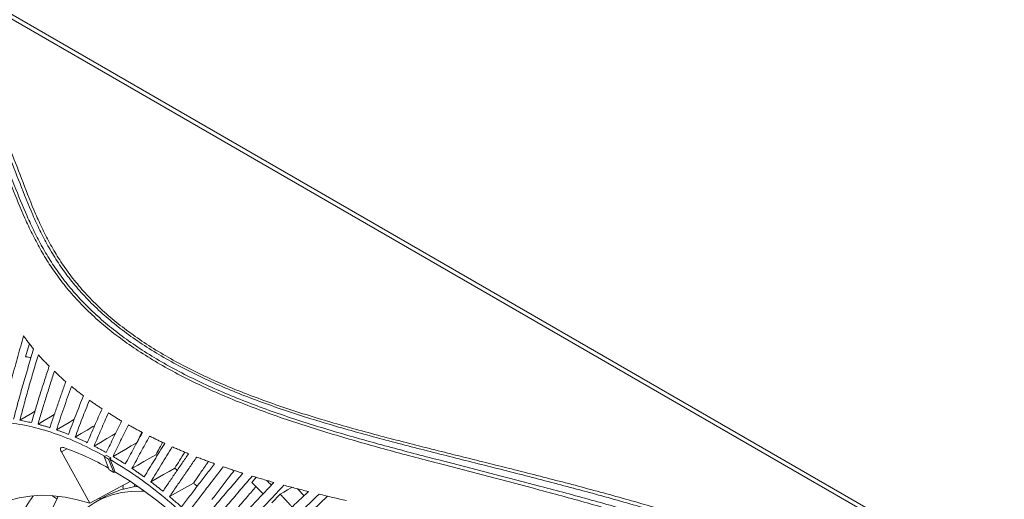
# Model space of a CAD drawing. Header units: millimetres. Extents: x 0 to 1118, y 0 to 864.
# Tile 297 of 313: x 791 to 869, y 612 to 650. Entities that reach past the tile are written whole.
import ezdxf

# ---------------------------------------------------------------- set-up
doc = ezdxf.new("R2010")
doc.units = ezdxf.units.MM

msp = doc.modelspace()

# ---------------------------------------------------------------- linework, layer by layer
at = {"color": 9, "linetype": 'Continuous', "lineweight": 0}
for p, q in [((785.565, 653.573), (872.411, 603.438)), ((795.156, 616.344), (794.713, 616.095))]:
    msp.add_line(p, q, dxfattribs=at)
at = {"color": 7, "linetype": 'Continuous', "lineweight": 15}
for p, q in [((871.835, 603.413), (785.026, 653.527)), ((791.9, 623.585), (792.175, 624.552)), ((792.221, 624.58), (792.175, 624.552)), ((792.25, 624.543), (792.175, 624.552)), ((800.658, 616.824), (801.058, 617.648)), ((796.957, 612.053), (794.713, 616.095)), ((798.256, 615.825), (798.082, 615.725)), ((798.482, 614.687), (798.082, 615.725)), ((798.256, 615.825), (798.61, 615.621)), ((798.61, 615.621), (798.436, 615.521)), ((802.257, 615.806), (802.156, 615.875)), ((798.436, 615.521), (798.836, 614.483)), ((803.844, 614.66), (803.645, 614.811)), ((798.93, 614.537), (798.836, 614.483)), ((808.971, 614.386), (808.903, 614.451)), ((809.7, 613.693), (810.044, 614.099)), ((796.957, 612.053), (800.124, 613.759)), ((800.695, 613.411), (800.529, 613.359)), ((798.103, 612.547), (797.396, 612.139)), ((811.283, 612.091), (811.932, 612.776))]:
    msp.add_line(p, q, dxfattribs=at)
at = {"color": 7, "linetype": 'Continuous', "lineweight": 15, "flags": 128}
for points in [[(792.631, 619.301), (792.435, 619.182), (791.942, 618.884), (791.45, 618.587)], [(794.156, 619.044), (793.862, 618.867), (793.368, 618.571), (792.874, 618.275)], [(795.725, 618.663), (795.317, 618.421), (794.821, 618.126), (794.326, 617.832)], [(797.332, 618.162), (797.201, 618.085), (796.734, 617.81), (796.266, 617.535), (795.799, 617.26)], [(798.977, 617.547), (798.721, 617.397), (798.282, 617.142), (797.784, 616.851), (797.286, 616.561)], [(800.658, 616.824), (800.218, 616.569), (799.778, 616.315), (799.279, 616.027), (798.78, 615.738)], [(802.156, 615.875), (801.685, 615.605), (801.214, 615.336), (800.743, 615.066), (800.272, 614.797)], [(798.556, 615.508), (798.832, 614.791), (798.93, 614.537)], [(803.645, 614.811), (803.202, 614.56), (802.76, 614.309), (802.258, 614.025), (801.757, 613.741)], [(798.93, 614.537), (800.058, 613.838), (801.183, 613.068), (802.299, 612.23), (803.405, 611.327), (804.496, 610.361), (805.57, 609.336), (806.621, 608.254), (807.649, 607.119), (808.648, 605.935), (809.617, 604.705), (810.551, 603.433), (811.448, 602.124)], [(805.119, 613.638), (804.646, 613.372), (804.173, 613.106), (803.7, 612.841), (803.227, 612.575)], [(812.894, 613.303), (812.81, 613.256), (812.521, 613.098), (812.227, 612.937), (811.932, 612.776)], [(785.056, 605.819), (785.352, 606.772), (785.709, 607.665), (786.127, 608.494), (786.604, 609.256), (787.137, 609.948), (787.725, 610.567), (788.365, 611.11), (789.055, 611.576), (789.791, 611.961), (790.57, 612.265), (791.39, 612.487), (792.247, 612.625), (793.137, 612.679), (794.057, 612.648), (795.003, 612.533), (795.971, 612.335), (796.957, 612.053)], [(794, 612.652), (794.05, 612.611), (794.362, 612.392)], [(794.247, 608.157), (794.401, 608.554), (794.757, 609.314), (795.17, 610.01), (795.636, 610.64), (796.155, 611.201), (796.724, 611.691), (797.339, 612.106), (797.999, 612.445), (798.701, 612.707), (799.44, 612.889), (800.213, 612.992), (801.017, 613.015), (801.269, 613.006)], [(797.792, 612.367), (797.73, 612.444), (797.713, 612.462)]]:
    msp.add_lwpolyline(points, dxfattribs=at)
at = {"color": 7, "linetype": 'Continuous', "lineweight": 15}
for centre, radius, start, end in [((787.188, 594.881), 22.894, 60.58466, 70.2849), ((784.073, 591.05), 28.374, 59.59051, 60.41486), ((785.205, 591.28), 26.91, 59.56809, 60.43729), ((801.393, 606.755), 6.661, 95.6692, 119.59528), ((801.01, 613.307), 1.444, 173.26759, 185.72446), ((800.769, 613.255), 0.358, 131.46628, 165.51707), ((801.19, 606.352), 10.728, 144.05555, 165.8635), ((805.589, 606.798), 12.541, 152.40527, 172.44994)]:
    msp.add_arc(centre, radius, start, end, dxfattribs=at)
at = {"color": 9, "linetype": 'Continuous', "lineweight": 0}
for points, knots in [([(862.514, 603.045), (862.514, 603.045), (862.001, 603.342), (860.426, 604.216), (857.648, 605.583), (854.138, 607.094), (850.49, 608.496), (846.739, 609.799), (842.902, 611.018), (838.998, 612.162), (835.04, 613.247), (831.046, 614.285), (827.028, 615.297), (823.007, 616.308), (819.005, 617.352), (815.059, 618.471), (811.858, 619.506), (809.383, 620.418), (807.577, 621.148), (805.833, 621.928), (804.16, 622.76), (802.568, 623.643), (801.066, 624.578), (799.663, 625.563), (798.369, 626.596), (797.188, 627.674), (796.128, 628.792), (795.186, 629.945), (794.361, 631.125), (793.641, 632.326), (793.011, 633.541), (792.264, 635.173), (791.454, 637.226), (790.618, 639.396), (789.803, 641.259), (789.062, 642.709), (788.255, 644.032), (787.382, 645.228), (786.351, 646.394), (785.224, 647.421), (784.049, 648.312), (783.236, 648.801), (782.827, 649.047)], [0, 0, 0, 0, 0, 0.018255, 0.054844, 0.0916, 0.128238, 0.164958, 0.201629, 0.238343, 0.275048, 0.311769, 0.348505, 0.38527, 0.422071, 0.458917, 0.495813, 0.51427, 0.532739, 0.551249, 0.56973, 0.588266, 0.606756, 0.62531, 0.643805, 0.662301, 0.680869, 0.699355, 0.717902, 0.736369, 0.754811, 0.773274, 0.810081, 0.846802, 0.870446, 0.894122, 0.912941, 0.93182, 0.950971, 0.970267, 0.985078, 1, 1, 1, 1]), ([(783.079, 649.31), (783.49, 649.057), (784.312, 648.55), (785.487, 647.64), (786.609, 646.595), (787.639, 645.411), (788.518, 644.187), (789.328, 642.838), (790.065, 641.367), (790.869, 639.491), (791.693, 637.311), (792.492, 635.254), (793.23, 633.622), (793.853, 632.409), (794.565, 631.211), (795.383, 630.035), (796.316, 628.888), (797.37, 627.775), (798.543, 626.703), (799.83, 625.676), (801.224, 624.698), (802.719, 623.769), (804.303, 622.891), (805.969, 622.066), (807.707, 621.292), (809.506, 620.568), (811.975, 619.665), (815.169, 618.64), (819.111, 617.535), (823.112, 616.504), (827.136, 615.504), (831.159, 614.503), (835.161, 613.474), (839.129, 612.398), (843.044, 611.26), (846.895, 610.048), (850.662, 608.75), (854.326, 607.354), (857.856, 605.844), (860.663, 604.484), (862.239, 603.602), (862.764, 603.309)], [0, 0, 0, 0, 0.0151052, 0.0302135, 0.0493734, 0.0685948, 0.0878524, 0.1070619, 0.1307913, 0.1545261, 0.1912488, 0.2279761, 0.2463528, 0.2647277, 0.2830942, 0.3014952, 0.3198943, 0.3383011, 0.3567075, 0.3750776, 0.393479, 0.4118812, 0.4302759, 0.4486715, 0.4670576, 0.4854449, 0.5038098, 0.54055, 0.5772798, 0.614004, 0.6507265, 0.6874493, 0.7241836, 0.7609161, 0.7976672, 0.8344158, 0.8711927, 0.9079655, 0.9448022, 0.9816285, 1, 1, 1, 1]), ([(862.086, 602.138), (861.532, 602.454), (860.425, 603.087), (858.163, 604.246), (855.264, 605.585), (851.676, 607.051), (847.968, 608.415), (844.17, 609.689), (840.297, 610.886), (836.365, 612.018), (831.061, 613.464), (826.369, 614.67), (821.69, 615.903), (818.341, 616.814), (815.032, 617.794), (812.425, 618.646), (810.513, 619.321), (808.654, 620.033), (806.858, 620.788), (805.125, 621.59), (803.462, 622.442), (801.883, 623.343), (800.394, 624.295), (799.004, 625.294), (797.722, 626.34), (796.552, 627.428), (795.501, 628.552), (794.568, 629.707), (793.749, 630.885), (793.031, 632.081), (792.399, 633.288), (791.649, 634.903), (790.828, 636.928), (789.98, 639.05), (789.158, 640.853), (788.411, 642.255), (787.587, 643.544), (786.681, 644.721), (785.606, 645.86), (784.49, 646.801), (783.41, 647.559), (782.739, 647.945), (782.403, 648.138)], [0, 0, 0, 0, 0.0193822, 0.0388004, 0.075345, 0.1120217, 0.1486283, 0.1853012, 0.2219431, 0.2586245, 0.2953262, 0.3688295, 0.387236, 0.4240983, 0.4615096, 0.4802981, 0.4991074, 0.5176371, 0.5361868, 0.5547781, 0.5733481, 0.5919726, 0.6105533, 0.6291427, 0.6478005, 0.6663925, 0.6850541, 0.7036351, 0.7221884, 0.740787, 0.7592835, 0.7777999, 0.8146582, 0.851371, 0.8745471, 0.8977545, 0.9169135, 0.9361394, 0.9556682, 0.9753594, 0.9876467, 1, 1, 1, 1]), ([(782.504, 648.486), (782.843, 648.289), (783.524, 647.893), (784.606, 647.126), (785.719, 646.18), (786.804, 645.031), (787.734, 643.821), (788.578, 642.492), (789.335, 641.06), (790.158, 639.238), (791.005, 637.098), (791.823, 635.063), (792.57, 633.442), (793.198, 632.233), (793.912, 631.037), (794.727, 629.86), (795.654, 628.708), (796.699, 627.587), (797.862, 626.504), (799.14, 625.463), (800.523, 624.468), (802.006, 623.522), (803.579, 622.626), (805.234, 621.781), (806.963, 620.984), (808.753, 620.237), (810.606, 619.531), (812.514, 618.864), (815.116, 618.022), (818.421, 617.054), (821.766, 616.156), (826.444, 614.939), (831.137, 613.748), (836.443, 612.317), (840.378, 611.193), (844.254, 610.005), (848.056, 608.738), (851.764, 607.382), (855.358, 605.921), (858.262, 604.589), (860.524, 603.43), (861.643, 602.805), (862.19, 602.485), (862.19, 602.485)], [0, 0, 0, 0, 0.0123807, 0.0248327, 0.0440771, 0.0633306, 0.0831137, 0.1029031, 0.1261369, 0.1494136, 0.1861536, 0.2229786, 0.2414313, 0.2599003, 0.278386, 0.2969128, 0.3154117, 0.3339172, 0.3524913, 0.3709937, 0.3895652, 0.4080629, 0.4265536, 0.4451007, 0.4635799, 0.4821029, 0.500572, 0.519309, 0.5380692, 0.5754123, 0.6122376, 0.6306355, 0.7041547, 0.7408734, 0.7776087, 0.8143, 0.8509716, 0.8877034, 0.924337, 0.9610886, 0.9805274, 0.9999999, 1, 1, 1, 1])]:
    msp.add_open_spline(points, degree=3, knots=knots, dxfattribs=at)
at = {"color": 7, "linetype": 'Continuous', "lineweight": 15}
for points, knots in [([(791.742, 625.225), (791.588, 624.692), (791.281, 623.625), (790.846, 622.015), (790.433, 620.397), (790.185, 619.309), (790.061, 618.765)], [0, 0, 0, 0, 0.250273, 0.500551, 0.7502, 1, 1, 1, 1]), ([(792.532, 624.19), (792.462, 624.276), (792.323, 624.446), (792.123, 624.705), (791.928, 624.964), (791.804, 625.138), (791.742, 625.225)], [0, 0, 0, 0, 0.250115, 0.50023, 0.75009, 1, 1, 1, 1]), ([(790.952, 618.665), (791.073, 619.13), (791.315, 620.06), (791.704, 621.444), (792.109, 622.822), (792.391, 623.734), (792.532, 624.19)], [0, 0, 0, 0, 0.250201, 0.500398, 0.750169, 1, 1, 1, 1]), ([(792.903, 623.753), (792.774, 623.326), (792.515, 622.471), (792.143, 621.182), (791.785, 619.888), (791.562, 619.021), (791.45, 618.587)], [0, 0, 0, 0, 0.250161, 0.500325, 0.750121, 1, 1, 1, 1]), ([(792.33, 623.531), (792.266, 623.54), (792.122, 623.56), (791.98, 623.576), (791.9, 623.585)], [0, 0, 0, 0, 0.442689, 1, 1, 1, 1]), ([(793.754, 622.844), (793.68, 622.918), (793.532, 623.068), (793.317, 623.295), (793.107, 623.523), (792.971, 623.677), (792.903, 623.753)], [0, 0, 0, 0, 0.250083, 0.500165, 0.750061, 1, 1, 1, 1]), ([(792.365, 618.401), (792.474, 618.774), (792.693, 619.519), (793.037, 620.632), (793.39, 621.74), (793.633, 622.476), (793.754, 622.844)], [0, 0, 0, 0, 0.250119, 0.500236, 0.750099, 1, 1, 1, 1]), ([(794.163, 622.443), (794.051, 622.097), (793.826, 621.406), (793.499, 620.366), (793.18, 619.323), (792.976, 618.624), (792.874, 618.275)], [0, 0, 0, 0, 0.250099, 0.500199, 0.750077, 1, 1, 1, 1]), ([(795.063, 621.629), (794.986, 621.696), (794.831, 621.83), (794.604, 622.033), (794.381, 622.237), (794.236, 622.374), (794.163, 622.443)], [0, 0, 0, 0, 0.250084, 0.500168, 0.750066, 1, 1, 1, 1]), ([(793.808, 618.005), (793.909, 618.308), (794.11, 618.915), (794.422, 619.822), (794.739, 620.727), (794.955, 621.329), (795.063, 621.629)], [0, 0, 0, 0, 0.250072, 0.500144, 0.750061, 1, 1, 1, 1]), ([(795.505, 621.258), (795.404, 620.974), (795.202, 620.405), (794.904, 619.549), (794.611, 618.692), (794.421, 618.119), (794.326, 617.832)], [0, 0, 0, 0, 0.250061, 0.500123, 0.750049, 1, 1, 1, 1]), ([(796.45, 620.519), (796.37, 620.58), (796.208, 620.701), (795.97, 620.886), (795.736, 621.071), (795.582, 621.196), (795.505, 621.258)], [0, 0, 0, 0, 0.250073, 0.500146, 0.750058, 1, 1, 1, 1]), ([(795.274, 617.478), (795.37, 617.732), (795.561, 618.241), (795.854, 619.001), (796.15, 619.761), (796.35, 620.266), (796.45, 620.519)], [0, 0, 0, 0, 0.250046, 0.500092, 0.75004, 1, 1, 1, 1]), ([(796.923, 620.173), (796.827, 619.931), (796.636, 619.447), (796.354, 618.719), (796.074, 617.99), (795.891, 617.503), (795.799, 617.26)], [0, 0, 0, 0, 0.25004, 0.500079, 0.750033, 1, 1, 1, 1]), ([(796.757, 616.823), (796.852, 617.046), (797.042, 617.492), (797.33, 618.159), (797.621, 618.826), (797.816, 619.27), (797.914, 619.492)], [0, 0, 0, 0, 0.250031, 0.500062, 0.750028, 1, 1, 1, 1]), ([(797.914, 619.492), (797.83, 619.548), (797.661, 619.66), (797.412, 619.829), (797.165, 620), (797.003, 620.116), (796.923, 620.173)], [0, 0, 0, 0, 0.250065, 0.500131, 0.750052, 1, 1, 1, 1]), ([(798.415, 619.167), (798.32, 618.95), (798.129, 618.517), (797.846, 617.866), (797.565, 617.214), (797.379, 616.778), (797.286, 616.561)], [0, 0, 0, 0, 0.250027, 0.500055, 0.750024, 1, 1, 1, 1]), ([(799.459, 618.531), (799.371, 618.583), (799.194, 618.688), (798.932, 618.846), (798.672, 619.006), (798.501, 619.113), (798.415, 619.167)], [0, 0, 0, 0, 0.250062, 0.500124, 0.750049, 1, 1, 1, 1]), ([(777.553, 598.519), (777.445, 599.318), (777.221, 600.976), (777.134, 603.38), (777.233, 605.727), (777.54, 607.931), (778.046, 609.975), (778.749, 611.836), (779.64, 613.498), (780.712, 614.945), (781.954, 616.162), (783.355, 617.137), (784.9, 617.862), (786.574, 618.33), (788.363, 618.535), (790.234, 618.477), (792.169, 618.163), (794.147, 617.597), (796.136, 616.816), (797.466, 616.104), (798.117, 615.756)], [0, 0, 0, 0, 0.0523774, 0.1085352, 0.1646931, 0.2208509, 0.2770087, 0.3331665, 0.3893243, 0.4454821, 0.5016399, 0.5577977, 0.6139555, 0.6701133, 0.7262711, 0.7824289, 0.8373959, 0.892363, 0.94733, 1, 1, 1, 1]), ([(791.45, 618.587), (791.526, 618.573), (791.678, 618.546), (791.907, 618.501), (792.135, 618.453), (792.288, 618.418), (792.365, 618.401)], [0, 0, 0, 0, 0.250933, 0.501865, 0.750917, 1, 1, 1, 1]), ([(792.874, 618.275), (792.952, 618.255), (793.107, 618.213), (793.34, 618.147), (793.574, 618.078), (793.73, 618.029), (793.808, 618.005)], [0, 0, 0, 0, 0.250933, 0.501865, 0.750917, 1, 1, 1, 1]), ([(798.249, 616.044), (798.349, 616.252), (798.549, 616.667), (798.851, 617.289), (799.154, 617.911), (799.358, 618.324), (799.459, 618.531)], [0, 0, 0, 0, 0.250022, 0.500045, 0.75002, 1, 1, 1, 1]), ([(799.991, 618.226), (799.889, 618.019), (799.686, 617.605), (799.382, 616.983), (799.08, 616.361), (798.88, 615.946), (798.78, 615.738)], [0, 0, 0, 0, 0.250019, 0.500039, 0.750017, 1, 1, 1, 1]), ([(801.099, 617.627), (801.005, 617.676), (800.817, 617.774), (800.539, 617.923), (800.264, 618.073), (800.082, 618.175), (799.991, 618.226)], [0, 0, 0, 0, 0.250061, 0.500123, 0.750049, 1, 1, 1, 1]), ([(794.326, 617.832), (794.405, 617.805), (794.563, 617.749), (794.8, 617.662), (795.037, 617.572), (795.195, 617.509), (795.274, 617.478)], [0, 0, 0, 0, 0.250932, 0.501865, 0.750917, 1, 1, 1, 1]), ([(795.799, 617.26), (795.879, 617.225), (796.039, 617.156), (796.279, 617.048), (796.518, 616.938), (796.677, 616.861), (796.757, 616.823)], [0, 0, 0, 0, 0.250932, 0.501865, 0.750917, 1, 1, 1, 1]), ([(799.743, 615.145), (799.855, 615.352), (800.08, 615.766), (800.418, 616.386), (800.758, 617.007), (800.985, 617.42), (801.099, 617.627)], [0, 0, 0, 0, 0.250016, 0.500032, 0.750015, 1, 1, 1, 1]), ([(801.663, 617.339), (801.547, 617.127), (801.314, 616.704), (800.965, 616.068), (800.618, 615.433), (800.388, 615.009), (800.272, 614.797)], [0, 0, 0, 0, 0.250014, 0.500028, 0.750013, 1, 1, 1, 1]), ([(802.849, 616.769), (802.749, 616.816), (802.548, 616.909), (802.251, 617.05), (801.955, 617.193), (801.761, 617.29), (801.663, 617.339)], [0, 0, 0, 0, 0.250062, 0.500123, 0.750049, 1, 1, 1, 1]), ([(794.713, 616.095), (794.687, 616.151), (794.633, 616.264), (794.636, 616.389), (794.702, 616.458), (794.805, 616.464), (794.884, 616.44), (794.911, 616.432)], [0, 0, 0, 0, 0.229105, 0.458446, 0.680366, 0.889158, 1, 1, 1, 1]), ([(797.286, 616.561), (797.367, 616.519), (797.528, 616.437), (797.768, 616.309), (798.009, 616.178), (798.169, 616.089), (798.249, 616.044)], [0, 0, 0, 0, 0.250933, 0.501865, 0.750917, 1, 1, 1, 1]), ([(801.231, 614.128), (801.365, 614.349), (801.634, 614.789), (802.038, 615.449), (802.443, 616.109), (802.713, 616.549), (802.849, 616.769)], [0, 0, 0, 0, 0.2500113, 0.5000226, 0.7500108, 1, 1, 1, 1]), ([(803.449, 616.497), (803.308, 616.268), (803.025, 615.808), (802.601, 615.119), (802.179, 614.43), (801.898, 613.97), (801.757, 613.741)], [0, 0, 0, 0, 0.250009, 0.500018, 0.750008, 1, 1, 1, 1]), ([(802.156, 615.875), (802.254, 616.057), (802.43, 616.38), (802.607, 616.704), (802.685, 616.845)], [0, 0, 0, 0, 0.561606, 1, 1, 1, 1]), ([(804.731, 615.952), (804.623, 615.997), (804.406, 616.085), (804.085, 616.221), (803.765, 616.358), (803.555, 616.451), (803.449, 616.497)], [0, 0, 0, 0, 0.250063, 0.500126, 0.75005, 1, 1, 1, 1]), ([(798.61, 615.621), (798.605, 615.612), (798.596, 615.593), (798.583, 615.565), (798.569, 615.536), (798.56, 615.517), (798.556, 615.508)], [0, 0, 0, 0, 0.25, 0.5, 0.75, 1, 1, 1, 1]), ([(798.78, 615.738), (798.86, 615.69), (799.021, 615.595), (799.263, 615.447), (799.503, 615.298), (799.663, 615.196), (799.743, 615.145)], [0, 0, 0, 0, 0.2509327, 0.5018654, 0.7509171, 1, 1, 1, 1]), ([(802.707, 613.001), (802.875, 613.247), (803.212, 613.739), (803.718, 614.477), (804.224, 615.215), (804.562, 615.706), (804.731, 615.952)], [0, 0, 0, 0, 0.250007, 0.500013, 0.750007, 1, 1, 1, 1]), ([(805.371, 615.696), (805.193, 615.436), (804.835, 614.916), (804.298, 614.136), (803.762, 613.355), (803.405, 612.835), (803.227, 612.575)], [0, 0, 0, 0, 0.250004, 0.500009, 0.750004, 1, 1, 1, 1]), ([(803.645, 614.811), (803.769, 615.014), (804.028, 615.437), (804.287, 615.859), (804.422, 616.079)], [0, 0, 0, 0, 0.479372, 1, 1, 1, 1]), ([(806.771, 615.171), (806.653, 615.213), (806.417, 615.299), (806.066, 615.429), (805.717, 615.561), (805.487, 615.651), (805.371, 615.696)], [0, 0, 0, 0, 0.250063, 0.500125, 0.75005, 1, 1, 1, 1]), ([(798.556, 615.508), (799.235, 615.088), (800.593, 614.247), (802.61, 612.712), (804.588, 610.993), (806.523, 609.074), (808.395, 606.971), (810.183, 604.701), (811.858, 602.3), (813.403, 599.791), (814.803, 597.198), (816.045, 594.547), (817.117, 591.863), (818.009, 589.172), (818.711, 586.499), (819.218, 583.871), (819.524, 581.313), (819.626, 578.849), (819.524, 576.503), (819.218, 574.297), (818.709, 572.257), (817.999, 570.334), (817.347, 569.222), (817.009, 568.646)], [0, 0, 0, 0, 0.046623, 0.093246, 0.139869, 0.186493, 0.234126, 0.281759, 0.329392, 0.377025, 0.424658, 0.472292, 0.519925, 0.567558, 0.615191, 0.662824, 0.710458, 0.758091, 0.805724, 0.853357, 0.90099, 0.948623, 1, 1, 1, 1]), ([(800.272, 614.797), (800.353, 614.743), (800.513, 614.634), (800.754, 614.468), (800.993, 614.3), (801.152, 614.186), (801.231, 614.128)], [0, 0, 0, 0, 0.250933, 0.501866, 0.750917, 1, 1, 1, 1]), ([(804.163, 611.768), (804.38, 612.051), (804.815, 612.618), (805.467, 613.469), (806.12, 614.32), (806.554, 614.887), (806.771, 615.171)], [0, 0, 0, 0, 0.25, 0.5, 0.75, 1, 1, 1, 1]), ([(807.456, 614.929), (807.225, 614.627), (806.762, 614.023), (806.067, 613.117), (805.37, 612.211), (804.906, 611.607), (804.674, 611.305)], [0, 0, 0, 0, 0.250004, 0.500009, 0.750004, 1, 1, 1, 1]), ([(805.119, 613.638), (805.268, 613.856), (805.604, 614.345), (805.995, 614.914), (806.237, 615.266), (806.292, 615.346)], [0, 0, 0, 0, 0.382277, 0.85961, 1, 1, 1, 1]), ([(809, 614.42), (808.87, 614.461), (808.61, 614.544), (808.224, 614.67), (807.839, 614.798), (807.584, 614.886), (807.456, 614.929)], [0, 0, 0, 0, 0.250046, 0.500093, 0.750035, 1, 1, 1, 1]), ([(805.592, 610.434), (805.877, 610.766), (806.446, 611.43), (807.299, 612.426), (808.151, 613.423), (808.717, 614.087), (809, 614.42)], [0, 0, 0, 0, 0.249996, 0.499992, 0.749994, 1, 1, 1, 1]), ([(809.734, 614.192), (809.432, 613.837), (808.828, 613.127), (807.918, 612.064), (807.006, 611), (806.396, 610.292), (806.092, 609.938)], [0, 0, 0, 0, 0.250016, 0.500032, 0.750014, 1, 1, 1, 1]), ([(806.571, 612.361), (806.785, 612.64), (807.213, 613.196), (807.796, 613.955), (808.165, 614.436), (808.321, 614.639)], [0, 0, 0, 0, 0.366594, 0.733188, 1, 1, 1, 1]), ([(811.451, 613.692), (811.307, 613.733), (811.019, 613.814), (810.589, 613.938), (810.16, 614.063), (809.876, 614.149), (809.734, 614.192)], [0, 0, 0, 0, 0.2500519, 0.500104, 0.7500422, 1, 1, 1, 1]), ([(801.757, 613.741), (801.837, 613.68), (801.996, 613.56), (802.234, 613.376), (802.471, 613.19), (802.628, 613.064), (802.707, 613.001)], [0, 0, 0, 0, 0.250933, 0.501866, 0.750917, 1, 1, 1, 1]), ([(805.409, 613.393), (805.371, 613.425), (805.274, 613.508), (805.178, 613.589), (805.119, 613.638)], [0, 0, 0, 0, 0.393658, 1, 1, 1, 1]), ([(806.987, 609.007), (807.361, 609.397), (808.11, 610.178), (809.228, 611.349), (810.343, 612.52), (811.082, 613.301), (811.451, 613.692)], [0, 0, 0, 0, 0.250031, 0.500063, 0.750024, 1, 1, 1, 1]), ([(812.238, 613.476), (811.844, 613.059), (811.057, 612.225), (809.867, 610.976), (808.673, 609.727), (807.873, 608.895), (807.473, 608.48)], [0, 0, 0, 0, 0.2500449, 0.5000894, 0.7500369, 1, 1, 1, 1]), ([(807.992, 610.987), (808.131, 611.148), (808.591, 611.683), (809.273, 612.475), (809.813, 613.107), (810.034, 613.365)], [0, 0, 0, 0, 0.203575, 0.674612, 1, 1, 1, 1]), ([(810.602, 612.796), (810.561, 612.837), (810.434, 612.967), (810.22, 613.181), (809.961, 613.439), (809.787, 613.609), (809.7, 613.693)], [0, 0, 0, 0, 0.137084, 0.425162, 0.712562, 1, 1, 1, 1]), ([(811.251, 613.48), (811.206, 613.525), (811.083, 613.651), (810.959, 613.775), (810.879, 613.854)], [0, 0, 0, 0, 0.357241, 1, 1, 1, 1]), ([(814.162, 612.979), (814.001, 613.019), (813.678, 613.1), (813.197, 613.223), (812.716, 613.348), (812.398, 613.434), (812.238, 613.476)], [0, 0, 0, 0, 0.250041, 0.500081, 0.750033, 1, 1, 1, 1]), ([(803.227, 612.575), (803.305, 612.509), (803.463, 612.377), (803.697, 612.176), (803.931, 611.973), (804.086, 611.836), (804.163, 611.768)], [0, 0, 0, 0, 0.250933, 0.501866, 0.750918, 1, 1, 1, 1]), ([(808.342, 607.494), (808.831, 607.951), (809.811, 608.865), (811.27, 610.236), (812.722, 611.607), (813.682, 612.521), (814.162, 612.979)], [0, 0, 0, 0, 0.25008, 0.500161, 0.750058, 1, 1, 1, 1]), ([(815.005, 612.772), (814.495, 612.285), (813.475, 611.311), (811.93, 609.852), (810.377, 608.394), (809.333, 607.423), (808.812, 606.937)], [0, 0, 0, 0, 0.250106, 0.500212, 0.750081, 1, 1, 1, 1]), ([(812.878, 611.757), (812.825, 611.815), (812.685, 611.97), (812.458, 612.217), (812.196, 612.498), (812.02, 612.684), (811.932, 612.776)], [0, 0, 0, 0, 0.1692298, 0.4472346, 0.723599, 1, 1, 1, 1]), ([(813.304, 613.196), (813.323, 613.175), (813.431, 613.061), (813.601, 612.878), (813.75, 612.714), (813.813, 612.646)], [0, 0, 0, 0, 0.1149722, 0.6308504, 1, 1, 1, 1]), ([(814.676, 611.68), (814.898, 611.889), (815.227, 612.201), (815.554, 612.512), (815.662, 612.615)], [0, 0, 0, 0, 0.671891, 1, 1, 1, 1]), ([(817.173, 612.264), (816.992, 612.305), (816.629, 612.388), (816.086, 612.514), (815.545, 612.642), (815.185, 612.728), (815.005, 612.772)], [0, 0, 0, 0, 0.250027, 0.500054, 0.750023, 1, 1, 1, 1])]:
    msp.add_open_spline(points, degree=3, knots=knots, dxfattribs=at)

doc.saveas('drawing.dxf')
